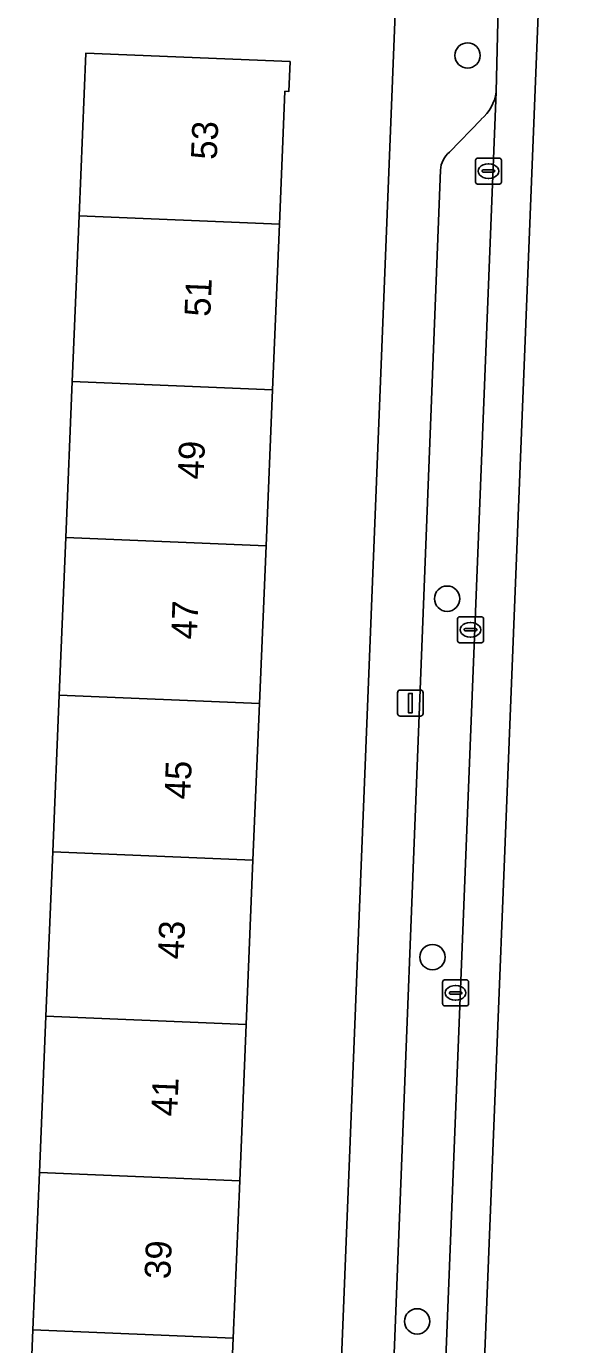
# Model space of a CAD drawing. Extents: x 161354 to 162026, y 386504 to 387460.
# Drawn here: x 161734.7 to 161755.5, y 387342.2 to 387393.1 of the extents above; entities that cross this region are included whole.
import ezdxf

# ---------------------------------------------------------------- set-up
doc = ezdxf.new("R2010")
doc.units = 0
for name, color, linetype in [('IMGEO_Boom', 7, 'Continuous'), ('IMGEO_Erf', 7, 'Continuous'), ('IMGEO_Kolk', 7, 'Continuous'), ('IMGEO_Lichtmast', 7, 'Continuous'), ('IMGEO_Pand', 7, 'Continuous'), ('IMGEO_Pand_nummerreeks', 7, 'Continuous'), ('IMGEO_Parkeervlak_open', 7, 'Continuous'), ('IMGEO_Rijbaan_lokaal_gesloten', 7, 'Continuous'), ('IMGEO_Voetpad_open', 7, 'Continuous')]:
    doc.layers.add(name, color=color, linetype=linetype)

msp = doc.modelspace()

# ---------------------------------------------------------------- linework, layer by layer
at = {"layer": 'IMGEO_Boom'}
for centre in [(161751.761, 387392.014), (161750.971, 387371.04), (161750.403, 387357.198), (161749.81, 387343.136)]:
    msp.add_circle(centre, 0.489, dxfattribs=at)
at = {"layer": 'IMGEO_Erf'}
for points in [[(161746.092, 387321.697), (161748.96, 387393.639)], [(161734.705, 387336.64), (161734.962, 387342.813), (161735.214, 387348.884), (161735.465, 387354.918), (161735.728, 387361.261), (161735.979, 387367.31), (161736.232, 387373.404), (161736.482, 387379.425), (161736.748, 387385.822), (161737.009, 387392.105), (161744.902, 387391.778), (161744.854, 387390.625), (161744.698, 387390.632), (161744.485, 387385.5), (161744.219, 387379.103), (161743.969, 387373.082), (161743.716, 387366.988), (161743.465, 387360.939), (161743.201, 387354.596), (161742.951, 387348.562), (161742.698, 387342.491), (161742.442, 387336.318)]]:
    msp.add_lwpolyline(points, dxfattribs=at)
at = {"layer": 'IMGEO_Kolk'}
for p, q in [((161752.067, 387387.123), (161752.067, 387387.975)), ((161752.142, 387388.049), (161752.994, 387388.049)), ((161753.068, 387387.975), (161753.068, 387387.123)), ((161752.326, 387387.543), (161752.326, 387387.555)), ((161752.764, 387387.506), (161752.366, 387387.506)), ((161752.369, 387387.592), (161752.767, 387387.592)), ((161752.555, 387387.829), (161752.58, 387387.829)), ((161752.81, 387387.555), (161752.81, 387387.543)), ((161752.994, 387387.049), (161752.142, 387387.049)), ((161752.578, 387387.269), (161752.553, 387387.269)), ((161751.375, 387369.413), (161751.375, 387370.265)), ((161751.45, 387370.339), (161752.302, 387370.339)), ((161751.863, 387370.119), (161751.888, 387370.119)), ((161752.376, 387370.265), (161752.376, 387369.413)), ((161751.634, 387369.833), (161751.634, 387369.845)), ((161752.072, 387369.796), (161751.674, 387369.796)), ((161751.677, 387369.882), (161752.075, 387369.882)), ((161752.118, 387369.845), (161752.118, 387369.833)), ((161752.302, 387369.339), (161751.45, 387369.339)), ((161751.886, 387369.559), (161751.861, 387369.559)), ((161750.797, 387355.392), (161750.797, 387356.244)), ((161750.872, 387356.318), (161751.724, 387356.318)), ((161751.099, 387355.861), (161751.497, 387355.861)), ((161751.285, 387356.098), (161751.31, 387356.098)), ((161751.798, 387356.244), (161751.798, 387355.392)), ((161751.056, 387355.812), (161751.056, 387355.824)), ((161751.494, 387355.775), (161751.096, 387355.775)), ((161751.308, 387355.538), (161751.283, 387355.538)), ((161751.54, 387355.824), (161751.54, 387355.812)), ((161751.724, 387355.318), (161750.872, 387355.318))]:
    msp.add_line(p, q, dxfattribs=at)
for points in [[(161752.067, 387387.123), (161752.067, 387387.975)], [(161752.142, 387388.049), (161752.994, 387388.049)], [(161753.068, 387387.975), (161753.068, 387387.123)], [(161752.994, 387387.049), (161752.142, 387387.049)], [(161751.375, 387369.413), (161751.375, 387370.265)], [(161751.45, 387370.339), (161752.302, 387370.339)], [(161752.376, 387370.265), (161752.376, 387369.413)], [(161752.302, 387369.339), (161751.45, 387369.339)], [(161750.797, 387355.392), (161750.797, 387356.244)], [(161750.872, 387356.318), (161751.724, 387356.318)], [(161751.798, 387356.244), (161751.798, 387355.392)], [(161751.724, 387355.318), (161750.872, 387355.318)]]:
    msp.add_lwpolyline(points, dxfattribs=at)
for centre, radius, start, end in [((161752.144, 387387.973), 0.0765, 91.552, 178.448), ((161752.144, 387387.973), 0.0765, 91.552, 178.448), ((161752.992, 387387.973), 0.0765, 1.552, 88.448), ((161752.992, 387387.973), 0.0765, 1.552, 88.448), ((161752.366, 387387.552), 0.0403, 85.8775, 175.7526), ((161752.363, 387387.542), 0.0366, 178.938, 274.7102), ((161752.767, 387387.549), 0.043, 264.8664, 352.4533), ((161752.771, 387387.554), 0.0386, 1.7309, 96.639), ((161752.144, 387387.125), 0.0765, 181.552, 268.448), ((161752.144, 387387.125), 0.0765, 181.552, 268.448), ((161752.992, 387387.125), 0.0765, 271.552, 358.448), ((161752.992, 387387.125), 0.0765, 271.552, 358.448), ((161751.452, 387370.263), 0.0765, 91.552, 178.448), ((161751.452, 387370.263), 0.0765, 91.552, 178.448), ((161752.3, 387370.263), 0.0765, 1.552, 88.448), ((161752.3, 387370.263), 0.0765, 1.552, 88.448), ((161751.674, 387369.842), 0.0403, 85.8775, 175.7526), ((161751.671, 387369.832), 0.0366, 178.938, 274.7102), ((161752.075, 387369.839), 0.043, 264.8664, 352.4533), ((161752.079, 387369.844), 0.0386, 1.7309, 96.639), ((161751.452, 387369.415), 0.0765, 181.552, 268.448), ((161751.452, 387369.415), 0.0765, 181.552, 268.448), ((161752.3, 387369.415), 0.0765, 271.552, 358.448), ((161752.3, 387369.415), 0.0765, 271.552, 358.448), ((161750.874, 387356.242), 0.0765, 91.552, 178.448), ((161750.874, 387356.242), 0.0765, 91.552, 178.448), ((161751.096, 387355.821), 0.0403, 85.8775, 175.7526), ((161751.501, 387355.823), 0.0386, 1.7309, 96.639), ((161751.722, 387356.242), 0.0765, 1.552, 88.448), ((161751.722, 387356.242), 0.0765, 1.552, 88.448), ((161750.874, 387355.394), 0.0765, 181.552, 268.448), ((161750.874, 387355.394), 0.0765, 181.552, 268.448), ((161751.093, 387355.811), 0.0366, 178.938, 274.7102), ((161751.497, 387355.818), 0.043, 264.8664, 352.4533), ((161751.722, 387355.394), 0.0765, 271.552, 358.448), ((161751.722, 387355.394), 0.0765, 271.552, 358.448)]:
    msp.add_arc(centre, radius, start, end, dxfattribs=at)
for centre, major_axis, ratio, start_param, end_param in [((161752.554, 387387.549), (-0.387, 0.002), 0.722429, 4.712389, 7.853982), ((161752.579, 387387.549), (-0.39, 0.002), 0.717154, 1.570796, 4.712389), ((161751.862, 387369.839), (-0.387, 0.002), 0.722429, 4.712389, 7.853982), ((161751.887, 387369.839), (-0.39, 0.002), 0.717154, 1.570796, 4.712389), ((161751.284, 387355.818), (-0.387, 0.002), 0.722429, 4.712389, 7.853982), ((161751.309, 387355.818), (-0.39, 0.002), 0.717154, 1.570796, 4.712389)]:
    msp.add_ellipse(centre, major_axis=major_axis, ratio=ratio, start_param=start_param, end_param=end_param, dxfattribs=at)
at = {"layer": 'IMGEO_Lichtmast'}
for p, q in [((161749.053, 387366.609), (161749.053, 387367.409)), ((161749.053, 387367.409), (161749.053, 387366.609)), ((161749.153, 387367.509), (161749.943, 387367.509)), ((161749.943, 387367.509), (161749.153, 387367.509)), ((161750.043, 387367.409), (161750.043, 387366.609)), ((161750.043, 387366.609), (161750.043, 387367.409)), ((161749.943, 387366.509), (161749.153, 387366.509)), ((161749.153, 387366.509), (161749.943, 387366.509))]:
    msp.add_line(p, q, dxfattribs=at)
msp.add_lwpolyline([(161749.473, 387367.384), (161749.623, 387367.384), (161749.623, 387366.634), (161749.473, 387366.634), (161749.473, 387367.384)], dxfattribs=at)
for centre, start, end in [((161749.153, 387367.409), 90, 180), ((161749.153, 387367.409), 90, 180), ((161749.943, 387367.409), 0, 90), ((161749.943, 387367.409), 360, 90), ((161749.153, 387366.609), 180, 270), ((161749.153, 387366.609), 180, 270), ((161749.943, 387366.609), 270, 0), ((161749.943, 387366.609), 270, 0)]:
    msp.add_arc(centre, 0.1, start, end, dxfattribs=at)
at = {"layer": 'IMGEO_Pand'}
for points in [[(161744.485, 387385.5), (161744.698, 387390.632), (161744.854, 387390.625), (161744.902, 387391.778), (161737.009, 387392.105), (161736.748, 387385.822)], [(161736.748, 387385.822), (161736.482, 387379.425), (161744.219, 387379.103), (161744.485, 387385.5)], [(161736.482, 387379.425), (161736.232, 387373.404), (161743.969, 387373.082), (161744.219, 387379.103)], [(161743.716, 387366.988), (161743.969, 387373.082), (161736.232, 387373.404), (161735.979, 387367.31)], [(161735.979, 387367.31), (161735.728, 387361.261), (161743.465, 387360.939), (161743.716, 387366.988)], [(161743.201, 387354.596), (161743.465, 387360.939), (161735.728, 387361.261), (161735.465, 387354.918)], [(161735.465, 387354.918), (161735.214, 387348.884), (161742.951, 387348.562), (161743.201, 387354.596)], [(161735.214, 387348.884), (161734.962, 387342.813), (161742.698, 387342.491), (161742.951, 387348.562)], [(161742.442, 387336.318), (161742.698, 387342.491), (161734.962, 387342.813), (161734.705, 387336.64)]]:
    msp.add_lwpolyline(points, close=True, dxfattribs=at)
at = {"layer": 'IMGEO_Parkeervlak_open'}
for points in [[(161750.133, 387321.953), (161752.866, 387390.605)], [(161752.285, 387389.548), (161751.063, 387388.279)], [(161750.718, 387387.588), (161748.279, 387325.439)]]:
    msp.add_lwpolyline(points, dxfattribs=at)
for centre, radius, start, end in [((161751.18, 387390.844), 1.703, 310.4678, 351.9398), ((161751.623, 387387.568), 0.905, 128.2068, 178.7294)]:
    msp.add_arc(centre, radius, start, end, dxfattribs=at)
at = {"layer": 'IMGEO_Rijbaan_lokaal_gesloten'}
for points in [[(161753.463, 387420.181), (161753.782, 387417.976), (161753.833, 387416.395), (161753.252, 387400.903), (161752.942, 387393.862), (161752.866, 387390.605), (161750.133, 387321.953), (161750.092, 387321.014), (161749.856, 387314.921), (161749.789, 387313.724), (161749.067, 387295.765), (161749.043, 387295.035), (161749.007, 387294.518), (161750.468, 387294.47), (161750.721, 387299.346), (161755.377, 387415.892)], [(161755.377, 387415.892), (161750.721, 387299.346), (161750.468, 387294.47), (161755.059, 387294.244), (161759.334, 387401.873), (161760.833, 387401.83), (161760.874, 387402.878)]]:
    msp.add_lwpolyline(points, dxfattribs=at)
at = {"layer": 'IMGEO_Voetpad_open'}
for points in [[(161752.866, 387390.605), (161752.942, 387393.862), (161751.82, 387393.874), (161752.069, 387400.937), (161749.374, 387400.239), (161749.261, 387400.195), (161749.25, 387399.959), (161749.03, 387395.163), (161748.96, 387393.639), (161746.092, 387321.697), (161748.919, 387321.107), (161750.092, 387321.014), (161750.133, 387321.953)], [(161751.063, 387388.279), (161752.285, 387389.548)], [(161748.279, 387325.439), (161750.718, 387387.588)]]:
    msp.add_lwpolyline(points, dxfattribs=at)
for centre, radius, start, end in [((161751.18, 387390.844), 1.703, 310.4678, 351.9398), ((161751.623, 387387.568), 0.905, 128.2068, 178.7294)]:
    msp.add_arc(centre, radius, start, end, dxfattribs=at)

# ---------------------------------------------------------------- texts
at = {"layer": 'IMGEO_Pand_nummerreeks'}
for s, p in [('53', (161742.065, 387387.976)), ('51', (161741.814, 387381.914)), ('49', (161741.552, 387375.627)), ('47', (161741.296, 387369.452)), ('45', (161741.039, 387363.277)), ('43', (161740.783, 387357.102)), ('41', (161740.531, 387351.04)), ('39', (161740.27, 387344.752))]:
    msp.add_text(s, height=1, rotation=87.6216, dxfattribs=at).set_placement(p)

doc.saveas('drawing.dxf')
